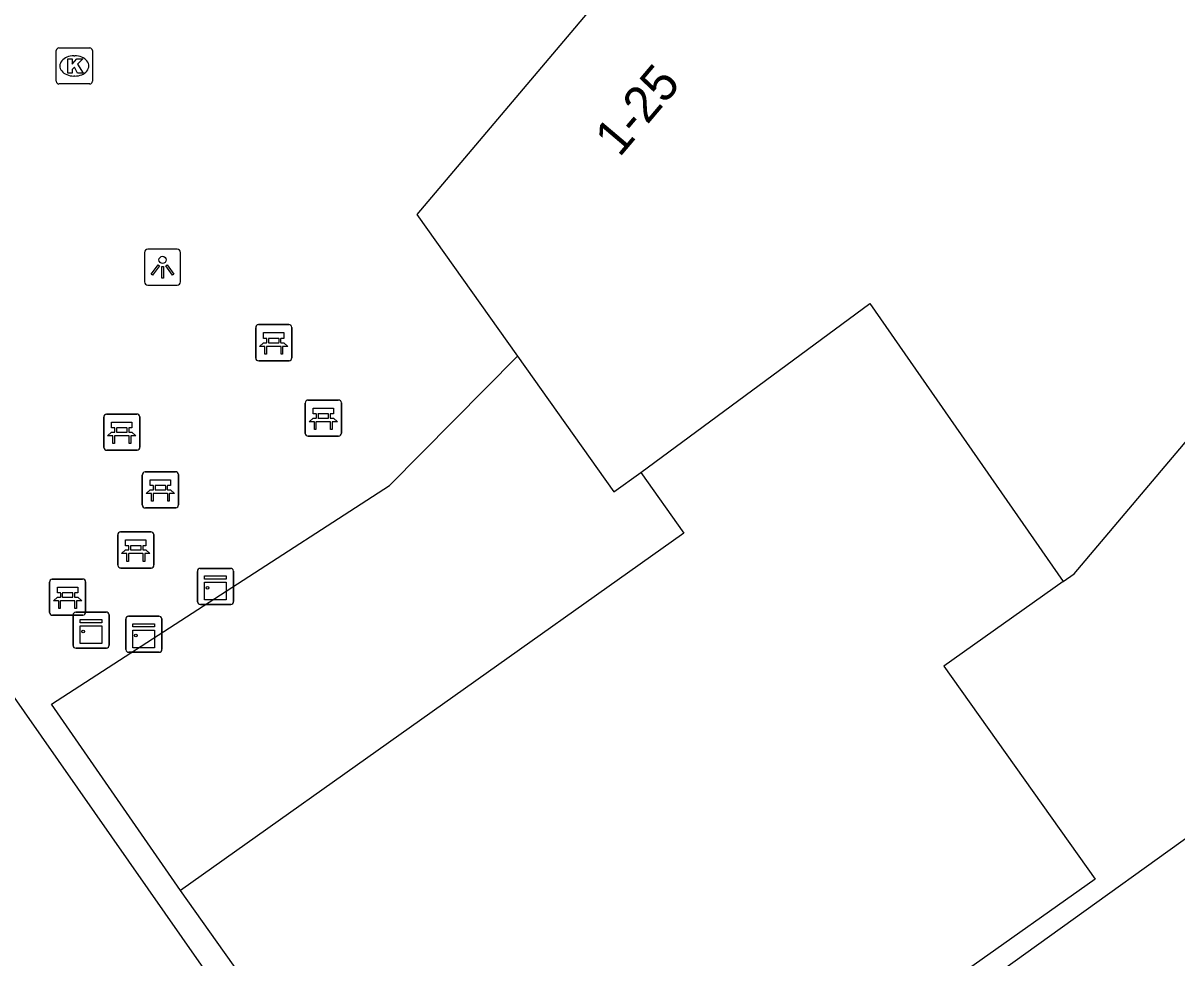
# Model space of a CAD drawing. Extents: x 161087 to 161922, y 382574 to 383873.
# Drawn here: x 161454.07 to 161486.03, y 383045.94 to 383071.85 of the extents above; entities that cross this region are included whole.
import ezdxf

# ---------------------------------------------------------------- set-up
doc = ezdxf.new("R2010")
doc.units = 0
for name, color, linetype in [('IMGEO_Bank', 7, 'Continuous'), ('IMGEO_Kast', 7, 'Continuous'), ('IMGEO_Kolk', 7, 'Continuous'), ('IMGEO_Lichtpunt', 7, 'Continuous'), ('IMGEO_Pand', 7, 'Continuous'), ('IMGEO_Pand_nummerreeks', 7, 'Continuous'), ('IMGEO_Voetgangersgebied_open', 7, 'Continuous')]:
    doc.layers.add(name, color=color, linetype=linetype)

msp = doc.modelspace()

# ---------------------------------------------------------------- linework, layer by layer
at = {"layer": 'IMGEO_Bank'}
for p, q in [((161460.51, 383062.57), (161460.51, 383063.411)), ((161460.51, 383063.411), (161460.51, 383062.57)), ((161460.585, 383063.495), (161461.426, 383063.495)), ((161461.426, 383063.495), (161460.585, 383063.495)), ((161461.51, 383063.42), (161461.51, 383062.579)), ((161461.51, 383062.579), (161461.51, 383063.42)), ((161460.819, 383063.001), (161460.819, 383063.107)), ((161460.863, 383063.107), (161460.863, 383063.001)), ((161461.151, 383063.113), (161460.869, 383063.113)), ((161460.869, 383062.995), (161461.151, 383062.995)), ((161461.157, 383063.001), (161461.157, 383063.107)), ((161461.201, 383063.107), (161461.201, 383063.001)), ((161461.207, 383062.893), (161460.814, 383062.893)), ((161461.435, 383062.495), (161460.594, 383062.495)), ((161460.594, 383062.495), (161461.435, 383062.495)), ((161461.959, 383061.405), (161462.8, 383061.405)), ((161462.8, 383061.405), (161461.959, 383061.405)), ((161461.884, 383060.48), (161461.884, 383061.321)), ((161461.884, 383061.321), (161461.884, 383060.48)), ((161462.884, 383061.33), (161462.884, 383060.489)), ((161462.884, 383060.489), (161462.884, 383061.33)), ((161456.302, 383060.089), (161456.302, 383060.93)), ((161456.302, 383060.93), (161456.302, 383060.089)), ((161456.377, 383061.014), (161457.218, 383061.014)), ((161457.218, 383061.014), (161456.377, 383061.014)), ((161457.302, 383060.939), (161457.302, 383060.098)), ((161457.302, 383060.098), (161457.302, 383060.939)), ((161462.581, 383060.803), (161462.188, 383060.803)), ((161462.193, 383060.911), (161462.193, 383061.017)), ((161462.237, 383061.017), (161462.237, 383060.911)), ((161462.525, 383061.023), (161462.243, 383061.023)), ((161462.243, 383060.905), (161462.525, 383060.905)), ((161462.531, 383060.911), (161462.531, 383061.017)), ((161462.575, 383061.017), (161462.575, 383060.911)), ((161456.999, 383060.412), (161456.606, 383060.412)), ((161456.611, 383060.52), (161456.611, 383060.626)), ((161456.655, 383060.626), (161456.655, 383060.52)), ((161456.943, 383060.632), (161456.661, 383060.632)), ((161456.661, 383060.514), (161456.943, 383060.514)), ((161456.949, 383060.52), (161456.949, 383060.626)), ((161456.993, 383060.626), (161456.993, 383060.52)), ((161462.809, 383060.405), (161461.968, 383060.405)), ((161461.968, 383060.405), (161462.809, 383060.405)), ((161457.227, 383060.014), (161456.386, 383060.014)), ((161456.386, 383060.014), (161457.227, 383060.014)), ((161457.37, 383058.491), (161457.37, 383059.332)), ((161457.37, 383059.332), (161457.37, 383058.491)), ((161457.445, 383059.416), (161458.286, 383059.416)), ((161458.286, 383059.416), (161457.445, 383059.416)), ((161458.37, 383059.341), (161458.37, 383058.5)), ((161458.37, 383058.5), (161458.37, 383059.341)), ((161458.067, 383058.814), (161457.674, 383058.814)), ((161457.679, 383058.922), (161457.679, 383059.028)), ((161457.723, 383059.028), (161457.723, 383058.922)), ((161458.011, 383059.034), (161457.729, 383059.034)), ((161457.729, 383058.916), (161458.011, 383058.916)), ((161458.017, 383058.922), (161458.017, 383059.028)), ((161458.061, 383059.028), (161458.061, 383058.922)), ((161458.295, 383058.416), (161457.454, 383058.416)), ((161457.454, 383058.416), (161458.295, 383058.416)), ((161456.69, 383056.825), (161456.69, 383057.666)), ((161456.69, 383057.666), (161456.69, 383056.825)), ((161456.765, 383057.75), (161457.606, 383057.75)), ((161457.606, 383057.75), (161456.765, 383057.75)), ((161457.69, 383057.675), (161457.69, 383056.834)), ((161457.69, 383056.834), (161457.69, 383057.675)), ((161456.999, 383057.256), (161456.999, 383057.362)), ((161457.043, 383057.362), (161457.043, 383057.256)), ((161457.331, 383057.368), (161457.049, 383057.368)), ((161457.049, 383057.25), (161457.331, 383057.25)), ((161457.337, 383057.256), (161457.337, 383057.362)), ((161457.381, 383057.362), (161457.381, 383057.256)), ((161457.387, 383057.148), (161456.994, 383057.148)), ((161457.615, 383056.75), (161456.774, 383056.75)), ((161456.774, 383056.75), (161457.615, 383056.75)), ((161454.8, 383055.516), (161454.8, 383056.357)), ((161454.8, 383056.357), (161454.8, 383055.516)), ((161454.875, 383056.441), (161455.716, 383056.441)), ((161455.716, 383056.441), (161454.875, 383056.441)), ((161455.8, 383056.366), (161455.8, 383055.525)), ((161455.8, 383055.525), (161455.8, 383056.366)), ((161455.109, 383055.947), (161455.109, 383056.053)), ((161455.153, 383056.053), (161455.153, 383055.947)), ((161455.441, 383056.059), (161455.159, 383056.059)), ((161455.159, 383055.941), (161455.441, 383055.941)), ((161455.447, 383055.947), (161455.447, 383056.053)), ((161455.491, 383056.053), (161455.491, 383055.947)), ((161455.497, 383055.839), (161455.104, 383055.839)), ((161455.725, 383055.441), (161454.884, 383055.441)), ((161454.884, 383055.441), (161455.725, 383055.441))]:
    msp.add_line(p, q, dxfattribs=at)
for points in [[(161460.757, 383062.893), (161460.615, 383062.893), (161460.727, 383062.995), (161460.813, 383062.995)], [(161460.813, 383063.113), (161460.727, 383063.113), (161460.727, 383063.274), (161461.29, 383063.274), (161461.29, 383063.113), (161461.207, 383063.113)], [(161461.207, 383062.995), (161461.29, 383062.995), (161461.402, 383062.893), (161461.263, 383062.893)], [(161460.807, 383062.886), (161460.807, 383062.679), (161460.764, 383062.679), (161460.764, 383062.886)], [(161461.257, 383062.886), (161461.257, 383062.679), (161461.213, 383062.679), (161461.213, 383062.886)], [(161462.187, 383061.023), (161462.101, 383061.023), (161462.101, 383061.184), (161462.664, 383061.184), (161462.664, 383061.023), (161462.581, 383061.023)], [(161456.605, 383060.632), (161456.519, 383060.632), (161456.519, 383060.793), (161457.082, 383060.793), (161457.082, 383060.632), (161456.999, 383060.632)], [(161462.131, 383060.803), (161461.989, 383060.803), (161462.101, 383060.905), (161462.187, 383060.905)], [(161462.181, 383060.796), (161462.181, 383060.589), (161462.138, 383060.589), (161462.138, 383060.796)], [(161462.581, 383060.905), (161462.664, 383060.905), (161462.776, 383060.803), (161462.637, 383060.803)], [(161462.631, 383060.796), (161462.631, 383060.589), (161462.587, 383060.589), (161462.587, 383060.796)], [(161456.549, 383060.412), (161456.407, 383060.412), (161456.519, 383060.514), (161456.605, 383060.514)], [(161456.999, 383060.514), (161457.082, 383060.514), (161457.194, 383060.412), (161457.055, 383060.412)], [(161456.599, 383060.405), (161456.599, 383060.198), (161456.556, 383060.198), (161456.556, 383060.405)], [(161457.049, 383060.405), (161457.049, 383060.198), (161457.005, 383060.198), (161457.005, 383060.405)], [(161457.673, 383059.034), (161457.587, 383059.034), (161457.587, 383059.195), (161458.15, 383059.195), (161458.15, 383059.034), (161458.067, 383059.034)], [(161457.617, 383058.814), (161457.475, 383058.814), (161457.587, 383058.916), (161457.673, 383058.916)], [(161458.067, 383058.916), (161458.15, 383058.916), (161458.262, 383058.814), (161458.123, 383058.814)], [(161457.667, 383058.807), (161457.667, 383058.6), (161457.624, 383058.6), (161457.624, 383058.807)], [(161458.117, 383058.807), (161458.117, 383058.6), (161458.073, 383058.6), (161458.073, 383058.807)], [(161456.937, 383057.148), (161456.795, 383057.148), (161456.907, 383057.25), (161456.993, 383057.25)], [(161456.993, 383057.368), (161456.907, 383057.368), (161456.907, 383057.529), (161457.47, 383057.529), (161457.47, 383057.368), (161457.387, 383057.368)], [(161457.387, 383057.25), (161457.47, 383057.25), (161457.582, 383057.148), (161457.443, 383057.148)], [(161456.987, 383057.141), (161456.987, 383056.934), (161456.944, 383056.934), (161456.944, 383057.141)], [(161457.437, 383057.141), (161457.437, 383056.934), (161457.393, 383056.934), (161457.393, 383057.141)], [(161455.047, 383055.839), (161454.905, 383055.839), (161455.017, 383055.941), (161455.103, 383055.941)], [(161455.103, 383056.059), (161455.017, 383056.059), (161455.017, 383056.22), (161455.58, 383056.22), (161455.58, 383056.059), (161455.497, 383056.059)], [(161455.497, 383055.941), (161455.58, 383055.941), (161455.692, 383055.839), (161455.553, 383055.839)], [(161455.097, 383055.832), (161455.097, 383055.625), (161455.054, 383055.625), (161455.054, 383055.832)], [(161455.547, 383055.832), (161455.547, 383055.625), (161455.503, 383055.625), (161455.503, 383055.832)]]:
    msp.add_lwpolyline(points, dxfattribs=at)
for centre, radius, start, end in [((161460.588, 383063.417), 0.0779, 92.4484, 184.2845), ((161460.588, 383063.417), 0.0779, 92.4484, 184.2845), ((161461.432, 383063.417), 0.0779, 2.4484, 94.2845), ((161461.432, 383063.417), 0.0779, 2.4484, 94.2845), ((161460.812, 383063.106), 0.00671, 2.8957, 87.1043), ((161460.812, 383063.002), 0.00671, 272.8957, 357.1043), ((161460.869, 383063.106), 0.00671, 92.8957, 177.1043), ((161460.869, 383063.002), 0.00671, 182.8957, 267.1043), ((161461.151, 383063.106), 0.00671, 2.8957, 87.1043), ((161461.151, 383063.002), 0.00671, 272.8957, 357.1043), ((161461.208, 383063.106), 0.00671, 92.8957, 177.1043), ((161461.208, 383063.002), 0.00671, 182.8957, 267.1043), ((161460.757, 383062.886), 0.00671, 2.8957, 87.1043), ((161460.814, 383062.886), 0.00671, 92.8957, 177.1043), ((161461.206, 383062.886), 0.00671, 2.8957, 87.1043), ((161461.263, 383062.886), 0.00671, 92.8957, 177.1043), ((161460.588, 383062.573), 0.0779, 182.4484, 274.2845), ((161460.588, 383062.573), 0.0779, 182.4484, 274.2845), ((161461.432, 383062.573), 0.0779, 272.4484, 4.2845), ((161461.432, 383062.573), 0.0779, 272.4484, 4.2845), ((161461.962, 383061.327), 0.0779, 92.4484, 184.2845), ((161461.962, 383061.327), 0.0779, 92.4484, 184.2845), ((161462.806, 383061.327), 0.0779, 2.4484, 94.2845), ((161462.806, 383061.327), 0.0779, 2.4484, 94.2845), ((161456.38, 383060.936), 0.0779, 92.4484, 184.2845), ((161456.38, 383060.936), 0.0779, 92.4484, 184.2845), ((161457.224, 383060.936), 0.0779, 2.4484, 94.2845), ((161457.224, 383060.936), 0.0779, 2.4484, 94.2845), ((161462.131, 383060.796), 0.00671, 2.8957, 87.1043), ((161462.188, 383060.796), 0.00671, 92.8957, 177.1043), ((161462.186, 383061.016), 0.00671, 2.8957, 87.1043), ((161462.186, 383060.912), 0.00671, 272.8957, 357.1043), ((161462.243, 383061.016), 0.00671, 92.8957, 177.1043), ((161462.243, 383060.912), 0.00671, 182.8957, 267.1043), ((161462.525, 383061.016), 0.00671, 2.8957, 87.1043), ((161462.525, 383060.912), 0.00671, 272.8957, 357.1043), ((161462.582, 383061.016), 0.00671, 92.8957, 177.1043), ((161462.582, 383060.912), 0.00671, 182.8957, 267.1043), ((161462.58, 383060.796), 0.00671, 2.8957, 87.1043), ((161462.637, 383060.796), 0.00671, 92.8957, 177.1043), ((161456.549, 383060.405), 0.00671, 2.8957, 87.1043), ((161456.606, 383060.405), 0.00671, 92.8957, 177.1043), ((161456.604, 383060.625), 0.00671, 2.8957, 87.1043), ((161456.604, 383060.521), 0.00671, 272.8957, 357.1043), ((161456.661, 383060.625), 0.00671, 92.8957, 177.1043), ((161456.661, 383060.521), 0.00671, 182.8957, 267.1043), ((161456.943, 383060.625), 0.00671, 2.8957, 87.1043), ((161456.943, 383060.521), 0.00671, 272.8957, 357.1043), ((161457, 383060.625), 0.00671, 92.8957, 177.1043), ((161457, 383060.521), 0.00671, 182.8957, 267.1043), ((161456.998, 383060.405), 0.00671, 2.8957, 87.1043), ((161457.055, 383060.405), 0.00671, 92.8957, 177.1043), ((161461.962, 383060.483), 0.0779, 182.4484, 274.2845), ((161461.962, 383060.483), 0.0779, 182.4484, 274.2845), ((161462.806, 383060.483), 0.0779, 272.4484, 4.2845), ((161462.806, 383060.483), 0.0779, 272.4484, 4.2845), ((161456.38, 383060.092), 0.0779, 182.4484, 274.2845), ((161456.38, 383060.092), 0.0779, 182.4484, 274.2845), ((161457.224, 383060.092), 0.0779, 272.4484, 4.2845), ((161457.224, 383060.092), 0.0779, 272.4484, 4.2845), ((161457.448, 383059.338), 0.0779, 92.4484, 184.2845), ((161457.448, 383059.338), 0.0779, 92.4484, 184.2845), ((161458.292, 383059.338), 0.0779, 2.4484, 94.2845), ((161458.292, 383059.338), 0.0779, 2.4484, 94.2845), ((161457.617, 383058.807), 0.00671, 2.8957, 87.1043), ((161457.674, 383058.807), 0.00671, 92.8957, 177.1043), ((161457.672, 383059.027), 0.00671, 2.8957, 87.1043), ((161457.672, 383058.923), 0.00671, 272.8957, 357.1043), ((161457.729, 383059.027), 0.00671, 92.8957, 177.1043), ((161457.729, 383058.923), 0.00671, 182.8957, 267.1043), ((161458.011, 383059.027), 0.00671, 2.8957, 87.1043), ((161458.011, 383058.923), 0.00671, 272.8957, 357.1043), ((161458.068, 383059.027), 0.00671, 92.8957, 177.1043), ((161458.068, 383058.923), 0.00671, 182.8957, 267.1043), ((161458.066, 383058.807), 0.00671, 2.8957, 87.1043), ((161458.123, 383058.807), 0.00671, 92.8957, 177.1043), ((161457.448, 383058.494), 0.0779, 182.4484, 274.2845), ((161457.448, 383058.494), 0.0779, 182.4484, 274.2845), ((161458.292, 383058.494), 0.0779, 272.4484, 4.2845), ((161458.292, 383058.494), 0.0779, 272.4484, 4.2845), ((161456.768, 383057.672), 0.0779, 92.4484, 184.2845), ((161456.768, 383057.672), 0.0779, 92.4484, 184.2845), ((161457.612, 383057.672), 0.0779, 2.4484, 94.2845), ((161457.612, 383057.672), 0.0779, 2.4484, 94.2845), ((161456.992, 383057.361), 0.00671, 2.8957, 87.1043), ((161456.992, 383057.257), 0.00671, 272.8957, 357.1043), ((161457.049, 383057.361), 0.00671, 92.8957, 177.1043), ((161457.049, 383057.257), 0.00671, 182.8957, 267.1043), ((161457.331, 383057.361), 0.00671, 2.8957, 87.1043), ((161457.331, 383057.257), 0.00671, 272.8957, 357.1043), ((161457.388, 383057.361), 0.00671, 92.8957, 177.1043), ((161457.388, 383057.257), 0.00671, 182.8957, 267.1043), ((161456.937, 383057.141), 0.00671, 2.8957, 87.1043), ((161456.994, 383057.141), 0.00671, 92.8957, 177.1043), ((161457.386, 383057.141), 0.00671, 2.8957, 87.1043), ((161457.443, 383057.141), 0.00671, 92.8957, 177.1043), ((161456.768, 383056.828), 0.0779, 182.4484, 274.2845), ((161456.768, 383056.828), 0.0779, 182.4484, 274.2845), ((161457.612, 383056.828), 0.0779, 272.4484, 4.2845), ((161457.612, 383056.828), 0.0779, 272.4484, 4.2845), ((161454.878, 383056.363), 0.0779, 92.4484, 184.2845), ((161454.878, 383056.363), 0.0779, 92.4484, 184.2845), ((161455.722, 383056.363), 0.0779, 2.4484, 94.2845), ((161455.722, 383056.363), 0.0779, 2.4484, 94.2845), ((161455.102, 383056.052), 0.00671, 2.8957, 87.1043), ((161455.102, 383055.948), 0.00671, 272.8957, 357.1043), ((161455.159, 383056.052), 0.00671, 92.8957, 177.1043), ((161455.159, 383055.948), 0.00671, 182.8957, 267.1043), ((161455.441, 383056.052), 0.00671, 2.8957, 87.1043), ((161455.441, 383055.948), 0.00671, 272.8957, 357.1043), ((161455.498, 383056.052), 0.00671, 92.8957, 177.1043), ((161455.498, 383055.948), 0.00671, 182.8957, 267.1043), ((161455.047, 383055.832), 0.00671, 2.8957, 87.1043), ((161455.104, 383055.832), 0.00671, 92.8957, 177.1043), ((161455.496, 383055.832), 0.00671, 2.8957, 87.1043), ((161455.553, 383055.832), 0.00671, 92.8957, 177.1043), ((161454.878, 383055.519), 0.0779, 182.4484, 274.2845), ((161454.878, 383055.519), 0.0779, 182.4484, 274.2845), ((161455.722, 383055.519), 0.0779, 272.4484, 4.2845), ((161455.722, 383055.519), 0.0779, 272.4484, 4.2845)]:
    msp.add_arc(centre, radius, start, end, dxfattribs=at)
at = {"layer": 'IMGEO_Kast'}
for p, q in [((161458.896, 383055.815), (161458.896, 383056.656)), ((161458.896, 383056.656), (161458.896, 383055.815)), ((161458.971, 383056.74), (161459.812, 383056.74)), ((161459.812, 383056.74), (161458.971, 383056.74)), ((161459.896, 383056.665), (161459.896, 383055.824)), ((161459.896, 383055.824), (161459.896, 383056.665)), ((161459.821, 383055.74), (161458.98, 383055.74)), ((161458.98, 383055.74), (161459.821, 383055.74)), ((161455.45, 383054.604), (161455.45, 383055.445)), ((161455.45, 383055.445), (161455.45, 383054.604)), ((161455.525, 383055.529), (161456.366, 383055.529)), ((161456.366, 383055.529), (161455.525, 383055.529)), ((161456.45, 383055.454), (161456.45, 383054.613)), ((161456.45, 383054.613), (161456.45, 383055.454)), ((161456.91, 383054.489), (161456.91, 383055.33)), ((161456.91, 383055.33), (161456.91, 383054.489)), ((161456.985, 383055.414), (161457.826, 383055.414)), ((161457.826, 383055.414), (161456.985, 383055.414)), ((161457.91, 383055.339), (161457.91, 383054.498)), ((161457.91, 383054.498), (161457.91, 383055.339)), ((161456.375, 383054.529), (161455.534, 383054.529)), ((161455.534, 383054.529), (161456.375, 383054.529)), ((161457.835, 383054.414), (161456.994, 383054.414)), ((161456.994, 383054.414), (161457.835, 383054.414))]:
    msp.add_line(p, q, dxfattribs=at)
for points in [[(161459.091, 383056.53), (161459.691, 383056.53), (161459.691, 383056.445), (161459.091, 383056.445), (161459.091, 383056.53)], [(161459.091, 383056.355), (161459.691, 383056.355), (161459.691, 383055.866), (161459.091, 383055.866), (161459.091, 383056.355)], [(161455.645, 383055.319), (161456.245, 383055.319), (161456.245, 383055.234), (161455.645, 383055.234), (161455.645, 383055.319)], [(161455.645, 383055.144), (161456.245, 383055.144), (161456.245, 383054.655), (161455.645, 383054.655), (161455.645, 383055.144)], [(161457.105, 383055.204), (161457.705, 383055.204), (161457.705, 383055.119), (161457.105, 383055.119), (161457.105, 383055.204)], [(161457.105, 383055.029), (161457.705, 383055.029), (161457.705, 383054.54), (161457.105, 383054.54), (161457.105, 383055.029)]]:
    msp.add_lwpolyline(points, dxfattribs=at)
for centre in [(161459.175, 383056.204), (161455.729, 383054.993), (161457.189, 383054.878)]:
    msp.add_circle(centre, 0.0377, dxfattribs=at)
for centre, start, end in [((161458.974, 383056.662), 92.4484, 184.2845), ((161458.974, 383056.662), 92.4484, 184.2845), ((161459.818, 383056.662), 2.4484, 94.2845), ((161459.818, 383056.662), 2.4484, 94.2845), ((161458.974, 383055.818), 182.4484, 274.2845), ((161458.974, 383055.818), 182.4484, 274.2845), ((161459.818, 383055.818), 272.4484, 4.2845), ((161459.818, 383055.818), 272.4484, 4.2845), ((161455.528, 383055.451), 92.4484, 184.2845), ((161455.528, 383055.451), 92.4484, 184.2845), ((161456.372, 383055.451), 2.4484, 94.2845), ((161456.372, 383055.451), 2.4484, 94.2845), ((161456.988, 383055.336), 92.4484, 184.2845), ((161456.988, 383055.336), 92.4484, 184.2845), ((161457.832, 383055.336), 2.4484, 94.2845), ((161457.832, 383055.336), 2.4484, 94.2845), ((161455.528, 383054.607), 182.4484, 274.2845), ((161455.528, 383054.607), 182.4484, 274.2845), ((161456.372, 383054.607), 272.4484, 4.2845), ((161456.372, 383054.607), 272.4484, 4.2845), ((161456.988, 383054.492), 182.4484, 274.2845), ((161456.988, 383054.492), 182.4484, 274.2845), ((161457.832, 383054.492), 272.4484, 4.2845), ((161457.832, 383054.492), 272.4484, 4.2845)]:
    msp.add_arc(centre, 0.0779, start, end, dxfattribs=at)
at = {"layer": 'IMGEO_Kolk'}
for p, q in [((161454.985, 383070.239), (161454.985, 383071.091)), ((161455.06, 383071.165), (161455.912, 383071.165)), ((161455.986, 383071.091), (161455.986, 383070.239)), ((161455.473, 383070.945), (161455.498, 383070.945)), ((161455.496, 383070.385), (161455.471, 383070.385)), ((161455.912, 383070.165), (161455.06, 383070.165))]:
    msp.add_line(p, q, dxfattribs=at)
for points in [[(161454.985, 383070.239), (161454.985, 383071.091)], [(161455.06, 383071.165), (161455.912, 383071.165)], [(161455.986, 383071.091), (161455.986, 383070.239)], [(161455.306, 383070.865), (161455.429, 383070.865), (161455.429, 383070.714), (161455.559, 383070.865), (161455.723, 383070.865), (161455.577, 383070.714), (161455.73, 383070.465), (161455.578, 383070.465), (161455.493, 383070.629), (161455.429, 383070.562), (161455.429, 383070.465), (161455.306, 383070.465), (161455.306, 383070.865)], [(161455.912, 383070.165), (161455.06, 383070.165)]]:
    msp.add_lwpolyline(points, dxfattribs=at)
for centre, start, end in [((161455.062, 383071.089), 91.552, 178.448), ((161455.062, 383071.089), 91.552, 178.448), ((161455.91, 383071.089), 1.552, 88.448), ((161455.91, 383071.089), 1.552, 88.448), ((161455.062, 383070.241), 181.552, 268.448), ((161455.062, 383070.241), 181.552, 268.448), ((161455.91, 383070.241), 271.552, 358.448), ((161455.91, 383070.241), 271.552, 358.448)]:
    msp.add_arc(centre, 0.0765, start, end, dxfattribs=at)
for centre, major_axis, ratio, start_param, end_param in [((161455.472, 383070.665), (-0.387, 0.002), 0.722429, 4.712389, 7.853982), ((161455.497, 383070.665), (-0.39, 0.002), 0.717154, 1.570796, 4.712389)]:
    msp.add_ellipse(centre, major_axis=major_axis, ratio=ratio, start_param=start_param, end_param=end_param, dxfattribs=at)
at = {"layer": 'IMGEO_Lichtpunt'}
for p, q in [((161458.333, 383065.586), (161457.525, 383065.586)), ((161458.333, 383065.586), (161457.525, 383065.586)), ((161457.431, 383065.491), (161457.431, 383064.684)), ((161457.431, 383065.491), (161457.431, 383064.684)), ((161458.427, 383064.684), (161458.427, 383065.491)), ((161458.427, 383064.684), (161458.427, 383065.491)), ((161457.525, 383064.59), (161458.333, 383064.59)), ((161457.525, 383064.59), (161458.333, 383064.59))]:
    msp.add_line(p, q, dxfattribs=at)
for points in [[(161457.805, 383065.155), (161457.844, 383065.127), (161457.656, 383064.865), (161457.618, 383064.892), (161457.805, 383065.155)], [(161457.907, 383065.107), (161457.954, 383065.107), (161457.954, 383064.785), (161457.907, 383064.785), (161457.907, 383065.107)], [(161458.017, 383065.127), (161458.055, 383065.154), (161458.242, 383064.892), (161458.203, 383064.864), (161458.017, 383065.127)]]:
    msp.add_lwpolyline(points, dxfattribs=at)
msp.add_circle((161457.93, 383065.289), 0.0994, dxfattribs=at)
for centre, start, end in [((161457.525, 383065.491), 90, 180), ((161457.525, 383065.491), 90, 180), ((161458.333, 383065.491), 0, 90), ((161458.333, 383065.491), 0, 90), ((161457.525, 383064.684), 180, 270), ((161457.525, 383064.684), 180, 270), ((161458.333, 383064.684), 270, 0), ((161458.333, 383064.684), 270, 360)]:
    msp.add_arc(centre, 0.0946, start, end, dxfattribs=at)
at = {"layer": 'IMGEO_Pand'}
for points in [[(161480.079, 383084.416), (161473.86, 383077.06), (161464.975, 383066.548), (161467.764, 383062.622)], [(161482.886, 383056.376), (161483.187, 383056.589), (161490.504, 383065.244), (161491.708, 383064.429)], [(161471.18, 383059.395), (161477.526, 383064.079), (161482.886, 383056.376)], [(161467.764, 383062.622), (161470.434, 383058.865), (161471.18, 383059.395)], [(161471.18, 383059.395), (161472.371, 383057.718), (161458.424, 383047.81)], [(161482.886, 383056.376), (161479.575, 383054.027), (161483.766, 383048.128), (161480.198, 383045.594), (161480.396, 383045.315)], [(161485.837, 383015.025), (161489.111, 383017.351), (161489.521, 383016.774), (161497.04, 383022.116), (161496.02, 383023.552), (161498.21, 383025.108), (161498.755, 383024.34), (161499.891, 383025.147), (161496.378, 383030.091), (161500, 383033.453), (161505.188, 383038.268), (161500, 383042.696), (161492.435, 383049.152), (161488.764, 383051.032), (161480.534, 383045.122), (161480.396, 383045.315)], [(161465.478, 383037.88), (161458.424, 383047.81)]]:
    msp.add_lwpolyline(points, dxfattribs=at)
at = {"layer": 'IMGEO_Voetgangersgebied_open'}
for points in [[(161436.953, 383077.304), (161482.447, 383012.169)], [(161458.424, 383047.81), (161454.856, 383052.972), (161464.214, 383059.041), (161467.764, 383062.622)]]:
    msp.add_lwpolyline(points, dxfattribs=at)

# ---------------------------------------------------------------- texts
at = {"layer": 'IMGEO_Pand_nummerreeks'}
msp.add_text('1-25', height=1, rotation=49.7958, dxfattribs=at).set_placement((161470.589, 383068.111))

doc.saveas('drawing.dxf')
